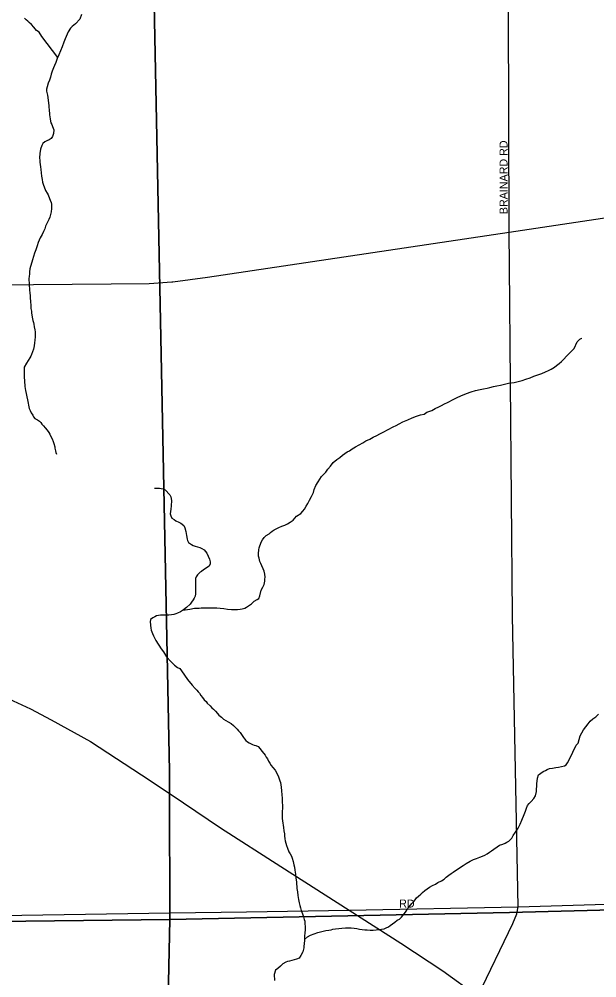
# Model space of a CAD drawing. Extents: x 2010165 to 2382125, y 1060529 to 1407316.
# Drawn here: x 2245174 to 2248785, y 1248635 to 1254626 of the extents above; entities that cross this region are included whole.
import ezdxf

# ---------------------------------------------------------------- set-up
doc = ezdxf.new("R2010")
doc.units = 0
for name, color, linetype in [('GM_X_City_Street', 7, 'Continuous'), ('GM_X_City_Street_Text', 7, 'Continuous'), ('GM_X_Corporation', 7, 'Continuous'), ('GM_X_Minor_River', 7, 'Continuous'), ('GM_X_US_Route', 7, 'Continuous')]:
    doc.layers.add(name, color=color, linetype=linetype)

msp = doc.modelspace()

# ---------------------------------------------------------------- linework, layer by layer
at = {"layer": 'GM_X_City_Street'}
for points in [[(2248235.9, 1253295.6), (2248221.5, 1258216), (2248210.8, 1260433.4)], [(2246134.6, 1252984.4), (2246350.4, 1253013.7), (2248235.9, 1253295.6), (2252781.9, 1253975.2), (2252914.7, 1254001.9), (2253062.6, 1254039.2), (2253240.3, 1254092.8), (2253338.1, 1254133.8), (2253421.7, 1254194.7), (2253499.1, 1254273.6), (2253521.6, 1254310.1), (2253525, 1254315.7)], [(2248237.8, 1253084.8), (2248235.9, 1253295.6)], [(2248292.6, 1249079.2), (2248257.9, 1250897.1), (2248237.8, 1253084.8)], [(2243803.5, 1252954.8), (2245748, 1252971.2), (2245985.4, 1252974.8), (2246128.9, 1252983.6), (2246134.6, 1252984.4)], [(2248292.6, 1249079.2), (2248292.6, 1249079.2), (2249738, 1249121.7), (2250696.6, 1249139.1)], [(2246117.2, 1249040.5), (2246594.8, 1249047.8)], [(2246594.8, 1249047.8), (2247236.3, 1249057.7), (2248292.6, 1249079.2)], [(2247575.5, 1243716.3), (2247639.7, 1247310.5), (2247651.7, 1247534.4), (2247669.8, 1247684.6), (2247695.3, 1247789.1), (2247738.8, 1247910.8), (2247800.5, 1248058.1), (2248040.6, 1248520.1), (2248260.5, 1248974.2), (2248284.3, 1249033.9), (2248292.6, 1249079.2)], [(2238492.8, 1248948.6), (2240330.9, 1248962), (2240539.4, 1248963.5), (2242000.7, 1248981.6), (2243464.1, 1248999.7), (2246117.2, 1249040.5)]]:
    msp.add_lwpolyline(points, dxfattribs=at)
at = {"layer": 'GM_X_Corporation'}
for points in [[(2245999.1, 1255661), (2246113.3, 1249923.8), (2246114, 1249786.6), (2246114.5, 1248998.5), (2242872.6, 1248962.4), (2237540.2, 1248912.2), (2237534.3, 1250248.5), (2236923.4, 1250253), (2236907.4, 1251314.8), (2237619.6, 1251350.6), (2237611.7, 1251699.8), (2238000, 1251708.4), (2237999.4, 1252889.3), (2235540.7, 1252856.6), (2235499, 1254614.4), (2232909.6, 1254587.3)], [(2252796.4, 1249155.3), (2252116, 1249143.3), (2248239.5, 1249042.9), (2246114.5, 1248998.5), (2246114, 1249786.6), (2246113.3, 1249923.8), (2245999.1, 1255661)], [(2254855.2, 1229128.3), (2251493, 1229190.7), (2251484.4, 1228757.3), (2249389.7, 1228825.5), (2249201.4, 1229112.5), (2249110, 1229292), (2249026.7, 1229457.6), (2248925.1, 1229657.1), (2248809.2, 1229894.6), (2248766.5, 1229976.4), (2248752.3, 1230004.3), (2248753.7, 1230084.5), (2248727.7, 1231104.4), (2248776.1, 1232560.7), (2246136.3, 1232547.6), (2246108.8, 1234878), (2246004.3, 1240927.7), (2246011.7, 1241910.2), (2246000.2, 1243592.4), (2246114.5, 1248998.5), (2248239.5, 1249042.9), (2252116, 1249143.3), (2252796.4, 1249155.3)], [(2242872.6, 1248962.4), (2246114.5, 1248998.5), (2246000.2, 1243592.4), (2246011.7, 1241910.2), (2246004.3, 1240927.7), (2244438.3, 1240916.6)]]:
    msp.add_lwpolyline(points, dxfattribs=at)
at = {"layer": 'GM_X_Minor_River'}
for points in [[(2245414.8, 1254387), (2245316.1, 1254517.5), (2245297.8, 1254545.5), (2245281.7, 1254555.4), (2245265.4, 1254575.4), (2245251.2, 1254593.4), (2245237, 1254605.3), (2245226.9, 1254613.3), (2245216.8, 1254621.3), (2245206.7, 1254631.3)], [(2245563.8, 1254655.7), (2245552.1, 1254625.5), (2245526.2, 1254597.2), (2245504.3, 1254579), (2245494.4, 1254568.9), (2245480.5, 1254546.7), (2245460.8, 1254502.3), (2245453, 1254482.2), (2245443.2, 1254452), (2245431.4, 1254427.8), (2245421.6, 1254403.6), (2245411.7, 1254379.4), (2245401.9, 1254355.3), (2245394.1, 1254337.1), (2245388.2, 1254321), (2245380.3, 1254300.9), (2245374.5, 1254282.8), (2245368.6, 1254262.6), (2245362.8, 1254244.5), (2245354.9, 1254226.3), (2245349.1, 1254202.2), (2245345.2, 1254188.1), (2245345.3, 1254176.1), (2245349.5, 1254160), (2245351.6, 1254150), (2245353.7, 1254135.9), (2245358.2, 1254083.7), (2245360.5, 1254051.6), (2245362.6, 1254039.5), (2245362.7, 1254027.5), (2245364.9, 1254015.4), (2245367, 1254003.4), (2245369.1, 1253987.3), (2245371.2, 1253977.3), (2245377.3, 1253967.3), (2245381.5, 1253955.3), (2245389.7, 1253933.2), (2245387.9, 1253911.1), (2245382, 1253893)], [(2245382, 1253893), (2245374.1, 1253880.9), (2245360.1, 1253870.7), (2245346.1, 1253864.6), (2245334.2, 1253858.5), (2245322.2, 1253848.4), (2245314.3, 1253836.3), (2245306.4, 1253814.1), (2245304.6, 1253798), (2245302.7, 1253788), (2245302.8, 1253777.9), (2245300.8, 1253767.9), (2245300.9, 1253757.8), (2245303.1, 1253743.8), (2245303.2, 1253731.7), (2245305.3, 1253717.6), (2245307.4, 1253703.6), (2245309.6, 1253685.5), (2245311.8, 1253665.4), (2245314, 1253645.4), (2245318.2, 1253623.3), (2245320.4, 1253607.2), (2245326.6, 1253589.2), (2245330.7, 1253577.2), (2245338.9, 1253555.1), (2245349.1, 1253539.1), (2245355.2, 1253527.1), (2245363.5, 1253505), (2245367.6, 1253495), (2245373.7, 1253479), (2245375.8, 1253468.9), (2245375.9, 1253456.9), (2245376.1, 1253442.8), (2245374.2, 1253422.7), (2245370.4, 1253404.6), (2245364.5, 1253388.5), (2245358.6, 1253374.4), (2245352.7, 1253360.3), (2245344.8, 1253344.2), (2245338.9, 1253332.1), (2245333, 1253315.9), (2245325.2, 1253297.8), (2245317.3, 1253279.7), (2245305.5, 1253259.5), (2245299.6, 1253245.4), (2245291.7, 1253229.3), (2245285.8, 1253209.1), (2245278, 1253185), (2245270.2, 1253162.8), (2245262.3, 1253142.7), (2245256.5, 1253122.5), (2245241, 1253066.2), (2245239.1, 1253046.1), (2245237.2, 1253032), (2245235.3, 1253019.9), (2245233.5, 1253003.8), (2245235.8, 1252969.7), (2245238.2, 1252931.5), (2245240.3, 1252915.5), (2245242.5, 1252897.4), (2245242.6, 1252883.3), (2245244.8, 1252861.2), (2245247, 1252837.1), (2245247.2, 1252817.1), (2245251.4, 1252801), (2245251.5, 1252788.9), (2245253.6, 1252778.9), (2245255.7, 1252762.9), (2245257.8, 1252752.8), (2245259.9, 1252742.8), (2245264.1, 1252730.8), (2245266.2, 1252720.7), (2245268.3, 1252702.6), (2245270.5, 1252684.6), (2245272.6, 1252672.5), (2245272.8, 1252658.5), (2245272.9, 1252640.4), (2245271.1, 1252620.3), (2245269.2, 1252602.2), (2245267.4, 1252584.1), (2245263.6, 1252564), (2245257.7, 1252545.8), (2245249.8, 1252529.7), (2245245.9, 1252519.6), (2245240, 1252509.6), (2245230.1, 1252493.4), (2245220.2, 1252475.3), (2245204.4, 1252451.1), (2245204.5, 1252437), (2245204.7, 1252410.9), (2245204.9, 1252386.8), (2245207.1, 1252366.7), (2245207.3, 1252352.6), (2245209.4, 1252342.6), (2245209.5, 1252330.5), (2245211.6, 1252318.5), (2245213.7, 1252304.4), (2245217.9, 1252286.4), (2245222.1, 1252266.3), (2245226.3, 1252246.2), (2245230.5, 1252226.2)], [(2247510.7, 1252078.5), (2247530.7, 1252086.7), (2247548.7, 1252096.8), (2247572.7, 1252109.1), (2247602.7, 1252121.3), (2247630.7, 1252133.6), (2247656.7, 1252143.8), (2247682.7, 1252152), (2247704.7, 1252158.2), (2247722.7, 1252170.3), (2247752.7, 1252180.6), (2247774.7, 1252192.8), (2247796.7, 1252203), (2247814.7, 1252211.1), (2247832.7, 1252221.3), (2247850.7, 1252229.5), (2247864.7, 1252235.6), (2247878.6, 1252243.7), (2247894.6, 1252253.9), (2247912.6, 1252262), (2247934.6, 1252272.2), (2247970.6, 1252286.5), (2247998.6, 1252296.8), (2248026.7, 1252305), (2248054.7, 1252311.2), (2248076.8, 1252315.4), (2248098.8, 1252319.5), (2248116.8, 1252323.7), (2248138.9, 1252329.8), (2248158.9, 1252334), (2248183, 1252338.2), (2248207, 1252344.4), (2248233.1, 1252350.6), (2248267.1, 1252354.8), (2248293.2, 1252361), (2248317.2, 1252367.2), (2248341.2, 1252375.4), (2248367.3, 1252383.6), (2248391.3, 1252393.8), (2248415.3, 1252402), (2248441.3, 1252412.2), (2248463.3, 1252422.4), (2248483.3, 1252430.6), (2248499.3, 1252438.7), (2248519.3, 1252450.9), (2248533.2, 1252461.1), (2248549.2, 1252473.2), (2248563.1, 1252485.4), (2248579, 1252501.6), (2248594.9, 1252519.7), (2248632.7, 1252558.2), (2248642.7, 1252568.3), (2248662.4, 1252608.6), (2248678.3, 1252626.8), (2248690.3, 1252632.9), (2248690.3, 1252632.9)], [(2245230.5, 1252226.2), (2245232.6, 1252214.1), (2245236.8, 1252192.1), (2245243, 1252180), (2245249.1, 1252166), (2245259.3, 1252150), (2245263.4, 1252140), (2245271.5, 1252130), (2245287.7, 1252122.1), (2245299.8, 1252114.1), (2245309.9, 1252104.1), (2245316, 1252094.1), (2245326.1, 1252084.1), (2245336.3, 1252072.1), (2245348.5, 1252058.2), (2245358.7, 1252042.1), (2245364.8, 1252032.1), (2245370.9, 1252018.1), (2245379.1, 1252002.1), (2245385.3, 1251986.1), (2245389.4, 1251974), (2245395.6, 1251954), (2245395.7, 1251943.9), (2245399.8, 1251927.9), (2245401.9, 1251917.8), (2245406, 1251907.8), (2245406, 1251907.8)], [(2246197.4, 1250932.8), (2246240, 1250938.8), (2246250, 1250940.9), (2246260.1, 1250942.9), (2246270.1, 1250945), (2246284.1, 1250945.1), (2246298.2, 1250945.2), (2246312.2, 1250947.3), (2246328.3, 1250947.4), (2246340.3, 1250947.5), (2246390.5, 1250947.8), (2246408.6, 1250945.9), (2246430.7, 1250944.1), (2246452.8, 1250942.2), (2246474.9, 1250938.3), (2246501, 1250936.5), (2246523.1, 1250936.6), (2246539.2, 1250936.8), (2246555.2, 1250938.9), (2246567.3, 1250940.9), (2246585.3, 1250945.1), (2246595.3, 1250951.2), (2246607.3, 1250959.3), (2246625.2, 1250971.5), (2246643.1, 1250987.7), (2246661.1, 1250999.8), (2246671.1, 1251005.9), (2246677, 1251022.1), (2246686.7, 1251058.3), (2246696.5, 1251076.4), (2246704.4, 1251092.6), (2246708.3, 1251112.7), (2246710.2, 1251126.8), (2246712, 1251138.8), (2246709.9, 1251156.9), (2246705.7, 1251175), (2246699.5, 1251191), (2246691.3, 1251209), (2246685.2, 1251223.1), (2246679, 1251237.1), (2246674.8, 1251257.1), (2246670.7, 1251269.2), (2246670.6, 1251287.3), (2246672.4, 1251309.4), (2246674.3, 1251321.4), (2246686, 1251357.7), (2246693.9, 1251371.8), (2246705.8, 1251386), (2246717.7, 1251398.1), (2246735.7, 1251410.3), (2246745.7, 1251418.4), (2246755.6, 1251426.5), (2246767.6, 1251434.6), (2246783.6, 1251442.7), (2246797.6, 1251448.9), (2246815.6, 1251457), (2246833.6, 1251463.2), (2246851.6, 1251471.3), (2246867.6, 1251481.5), (2246885.5, 1251495.7), (2246907.4, 1251519.9), (2246933.3, 1251536.2), (2246947.3, 1251550.3), (2246957.2, 1251564.4), (2246967, 1251582.6), (2246978.9, 1251598.8), (2246988.8, 1251618.9), (2247000.6, 1251643.1), (2247012.5, 1251667.3), (2247018.3, 1251687.4), (2247028.1, 1251711.6), (2247042, 1251733.8), (2247053.9, 1251752), (2247063.8, 1251768.1), (2247077.7, 1251782.3), (2247089.6, 1251794.4), (2247103.5, 1251812.6), (2247119.4, 1251832.8), (2247137.3, 1251855), (2247159.2, 1251873.2), (2247177.1, 1251887.4), (2247195.1, 1251901.6), (2247209, 1251911.8), (2247223, 1251921.9), (2247239, 1251928), (2247254.9, 1251940.2), (2247276.9, 1251952.4), (2247298.9, 1251964.6), (2247320.9, 1251978.8), (2247340.8, 1251991), (2247364.8, 1252001.2), (2247386.8, 1252013.4), (2247408.8, 1252023.6), (2247428.8, 1252033.8), (2247448.8, 1252043.9), (2247510.7, 1252078.5)], [(2246020.4, 1251694.9), (2246034.4, 1251695), (2246050.5, 1251695.1), (2246060.5, 1251693.1), (2246074.6, 1251691.2), (2246086.7, 1251683.3), (2246115.1, 1251653.3), (2246121.2, 1251641.3), (2246125.5, 1251617.2), (2246123.8, 1251585.1), (2246121.9, 1251562.9), (2246120.1, 1251548.9), (2246118.2, 1251534.8), (2246122.3, 1251520.8), (2246128.5, 1251506.7), (2246142.6, 1251498.8), (2246152.7, 1251490.8), (2246170.8, 1251482.9), (2246185, 1251477), (2246203.2, 1251461), (2246209.3, 1251447), (2246215.5, 1251424.9), (2246219.8, 1251398.8), (2246224, 1251376.7), (2246226.1, 1251366.7), (2246232.2, 1251354.7), (2246250.4, 1251342.8), (2246260.5, 1251336.8), (2246274.6, 1251332.9), (2246288.7, 1251328.9), (2246302.8, 1251323), (2246314.9, 1251317.1), (2246331, 1251309.1), (2246347.3, 1251289.1), (2246355.5, 1251269.1), (2246363.7, 1251251.1), (2246367.9, 1251235), (2246368, 1251221), (2246362.1, 1251206.8), (2246326.1, 1251184.5), (2246314.2, 1251174.4), (2246304.2, 1251170.3), (2246288.3, 1251152.1), (2246280.4, 1251140), (2246276.4, 1251129.9), (2246276.6, 1251109.8), (2246276.8, 1251091.8), (2246274.9, 1251077.7), (2246275.1, 1251061.6), (2246275.2, 1251049.5), (2246275.3, 1251033.5), (2246273.4, 1251019.4), (2246267.5, 1251007.3), (2246261.6, 1250997.2), (2246251.7, 1250983.1), (2246241.8, 1250968.9), (2246219.9, 1250948.7), (2246199.9, 1250934.5), (2246181.9, 1250922.3), (2246163.9, 1250914.2), (2246151.9, 1250910.1), (2246139.9, 1250906), (2246125.9, 1250903.9), (2246109.8, 1250901.8), (2246089.8, 1250901.6), (2246073.7, 1250901.5), (2246057.6, 1250901.4), (2246043.6, 1250899.3), (2246031.6, 1250897.2), (2246021.6, 1250891.1), (2246009.6, 1250885), (2245993.6, 1250874.9), (2245991.8, 1250858.8), (2245996.1, 1250820.6), (2245998.3, 1250806.6), (2246006.5, 1250786.5), (2246012.6, 1250772.5), (2246018.8, 1250758.5), (2246027, 1250742.4), (2246061.6, 1250690.4), (2246075.8, 1250672.4), (2246094.1, 1250640.4), (2246122.5, 1250612.5), (2246144.8, 1250588.5), (2246163, 1250574.6), (2246177.1, 1250568.6), (2246189.3, 1250552.6), (2246225.9, 1250498.6), (2246254.3, 1250462.6), (2246274.6, 1250442.7), (2246284.7, 1250432.7), (2246292.9, 1250422.7), (2246301, 1250412.7), (2246309.1, 1250398.7), (2246319.3, 1250386.7), (2246329.5, 1250372.7), (2246341.6, 1250360.7), (2246349.7, 1250350.8), (2246367.9, 1250334.8), (2246378.1, 1250322.8), (2246388.2, 1250312.8)], [(2246388.2, 1250312.8), (2246400.4, 1250300.8), (2246412.5, 1250286.9), (2246422.7, 1250276.9), (2246438.9, 1250262.9), (2246451, 1250250.9), (2246465.1, 1250243), (2246479.3, 1250235.1), (2246499.5, 1250223.1), (2246513.6, 1250211.2), (2246523.7, 1250201.2), (2246535.9, 1250189.2), (2246544, 1250177.2), (2246554.2, 1250167.2), (2246576.5, 1250137.2), (2246582.6, 1250127.2), (2246590.8, 1250117.2), (2246600.9, 1250109.3), (2246611, 1250103.3), (2246623.1, 1250097.3), (2246633.1, 1250093.4), (2246643.2, 1250089.4), (2246653.3, 1250085.5), (2246667.4, 1250079.6), (2246679.6, 1250065.6), (2246689.7, 1250051.6), (2246703.9, 1250035.6), (2246712.1, 1250025.6), (2246718.2, 1250013.6), (2246726.3, 1250003.6), (2246732.5, 1249989.6), (2246740.6, 1249975.6), (2246748.8, 1249961.6), (2246758.9, 1249949.6), (2246773.1, 1249931.6), (2246785.3, 1249913.6), (2246795.6, 1249891.5), (2246799.7, 1249877.5), (2246803.8, 1249865.4), (2246808, 1249855.4), (2246810.1, 1249841.4), (2246812.2, 1249825.3), (2246814.4, 1249803.2), (2246814.7, 1249779.1), (2246816.9, 1249757), (2246817, 1249738.9), (2246819.4, 1249704.8), (2246817.7, 1249664.6), (2246817.9, 1249640.5), (2246818, 1249630.4), (2246820.1, 1249616.4), (2246826.6, 1249574.2), (2246828.7, 1249554.1), (2246832.9, 1249534.1), (2246833, 1249522), (2246835.2, 1249504), (2246837.4, 1249489.9), (2246841.5, 1249475.9), (2246845.6, 1249461.8), (2246851.8, 1249445.8), (2246860.1, 1249421.7), (2246868.2, 1249409.7), (2246876.3, 1249395.7), (2246880.5, 1249381.7), (2246886.7, 1249361.6), (2246890.9, 1249341.6), (2246895, 1249325.5), (2246897.2, 1249307.4), (2246901.4, 1249283.4), (2246903.7, 1249257.2), (2246907.9, 1249235.2), (2246908.1, 1249217.1), (2246910.2, 1249207.1), (2246910.3, 1249193), (2246912.5, 1249172.9), (2246914.7, 1249148.8), (2246918.9, 1249124.7), (2246923.1, 1249102.7), (2246927.3, 1249086.6), (2246931.5, 1249072.6), (2246935.6, 1249054.5), (2246943.8, 1249034.5), (2246950, 1249016.4), (2246956.2, 1248998.4), (2246958.3, 1248988.3), (2246958.4, 1248974.3), (2246960.6, 1248954.2), (2246960.8, 1248934.1), (2246959, 1248916), (2246957.1, 1248895.9), (2246957.3, 1248879.8), (2246957.4, 1248869.8), (2246955.6, 1248847.7), (2246953.7, 1248831.6), (2246953.8, 1248821.5), (2246946, 1248797.4), (2246934.1, 1248773.2), (2246924.3, 1248757), (2246908.2, 1248750.9), (2246892.2, 1248746.8), (2246878.2, 1248742.7)], [(2248473.7, 1249936.8), (2248489.7, 1249942.9), (2248507.7, 1249945.1), (2248527.8, 1249949.2), (2248545.8, 1249951.3), (2248563.9, 1249955.5), (2248581.9, 1249959.6), (2248593.9, 1249965.7), (2248601.8, 1249977.8), (2248613.7, 1250002), (2248655, 1250088.7), (2248667, 1250100.8), (2248680.6, 1250147.2), (2248700.4, 1250183.5), (2248716.2, 1250203.7), (2248730.1, 1250221.8), (2248744, 1250238), (2248760, 1250252.2), (2248777.9, 1250266.4), (2248795.8, 1250282.6)], [(2246957.3, 1248874.4), (2246975.3, 1248890), (2246995.2, 1248902.2), (2247017.2, 1248910.4), (2247041.3, 1248918.6), (2247065.3, 1248924.8), (2247091.3, 1248930.9), (2247109.4, 1248933.1), (2247123.4, 1248935.2), (2247135.4, 1248939.3), (2247151.5, 1248941.4), (2247171.5, 1248943.5), (2247191.6, 1248945.7), (2247213.7, 1248947.8), (2247233.8, 1248946), (2247249.8, 1248946.1), (2247267.9, 1248944.2), (2247284, 1248942.3), (2247302.1, 1248938.4), (2247318.2, 1248936.5), (2247334.3, 1248934.6), (2247348.3, 1248934.7), (2247368.4, 1248932.8), (2247386.5, 1248932.9), (2247404.5, 1248935), (2247454.7, 1248941.4), (2247468.7, 1248947.5), (2247482.7, 1248953.6), (2247492.6, 1248961.8), (2247506.6, 1248971.9), (2247522.6, 1248982), (2247536.5, 1248994.2), (2247550.5, 1249000.3), (2247564.4, 1249014.5), (2247572.4, 1249024.6), (2247580.3, 1249034.7), (2247588.3, 1249044.8), (2247596.2, 1249056.9), (2247604.1, 1249069), (2247612, 1249079.1), (2247620, 1249089.2), (2247627.9, 1249099.3), (2247639.9, 1249111.4), (2247649.8, 1249121.5), (2247657.7, 1249133.6), (2247669.7, 1249145.8), (2247683.6, 1249157.9), (2247695.6, 1249168.1), (2247709.5, 1249180.2), (2247723.5, 1249190.3), (2247739.4, 1249200.5), (2247757.4, 1249210.7), (2247775.4, 1249220.8), (2247791.4, 1249231), (2247813.4, 1249241.2), (2247829.3, 1249251.3), (2247843.3, 1249263.5), (2247859.2, 1249275.6), (2247873.2, 1249285.8), (2247887.2, 1249295.9), (2247901.1, 1249306.1), (2247917.1, 1249316.2), (2247933.1, 1249326.4), (2247949, 1249336.5), (2247967, 1249348.7), (2247993, 1249362.9), (2248013, 1249373.1), (2248033, 1249381.3), (2248053, 1249389.4), (2248069, 1249395.6), (2248085, 1249401.7), (2248099, 1249409.8), (2248112.9, 1249420), (2248126.9, 1249428.1), (2248176.8, 1249464.6), (2248196.8, 1249470.8), (2248210.8, 1249476.9), (2248222.8, 1249483), (2248234.8, 1249489.1), (2248252.7, 1249507.3), (2248262.6, 1249523.5), (2248276.4, 1249545.7), (2248292.3, 1249569.9), (2248306.1, 1249594.1), (2248315.9, 1249620.3), (2248329.7, 1249654.5), (2248339.5, 1249676.7), (2248345.4, 1249694.8), (2248351.2, 1249710.9), (2248361.2, 1249723.1), (2248375.1, 1249737.2), (2248391, 1249755.4), (2248400.9, 1249771.5), (2248406.7, 1249799.7), (2248410.3, 1249846), (2248414, 1249882.1), (2248419.8, 1249902.3), (2248433.7, 1249914.4), (2248449.7, 1249924.6), (2248463.7, 1249930.7), (2248473.7, 1249936.8)], [(2246878.2, 1248742.7), (2246864.2, 1248738.5), (2246850.1, 1248736.4), (2246840.1, 1248732.4), (2246822.2, 1248722.2), (2246806.2, 1248708), (2246790.3, 1248693.8), (2246776.3, 1248681.7), (2246768.6, 1248655.5), (2246768.9, 1248617.3)]]:
    msp.add_lwpolyline(points, dxfattribs=at)
at = {"layer": 'GM_X_US_Route'}
for points in [[(2243972.7, 1250787.7), (2244134, 1250741.6), (2244295.7, 1250694.9), (2244504.1, 1250623.2), (2244755.9, 1250526.5), (2244905.9, 1250464.8), (2245081, 1250389.8), (2245244.4, 1250314.8), (2245374.4, 1250246.4), (2245619.5, 1250111.3), (2245992.9, 1249867.9), (2246114, 1249786.6), (2246123.4, 1249780.3)], [(2246123.4, 1249780.3), (2246433.1, 1249572.3), (2246810.2, 1249330.5), (2247236.3, 1249057.7)], [(2247236.3, 1249057.7), (2247558.8, 1248850.7), (2247821.7, 1248677.4), (2248040.6, 1248520.1)]]:
    msp.add_lwpolyline(points, dxfattribs=at)

# ---------------------------------------------------------------- texts
at = {"layer": 'GM_X_City_Street_Text'}
for s, rotation, p in [('BRAINARD RD', 90, (2248226.5, 1253407.1)), ('RD', 0.00001, (2247549.3, 1249073.7))]:
    msp.add_text(s, height=50, rotation=rotation, dxfattribs=at).set_placement(p)

doc.saveas('drawing.dxf')
